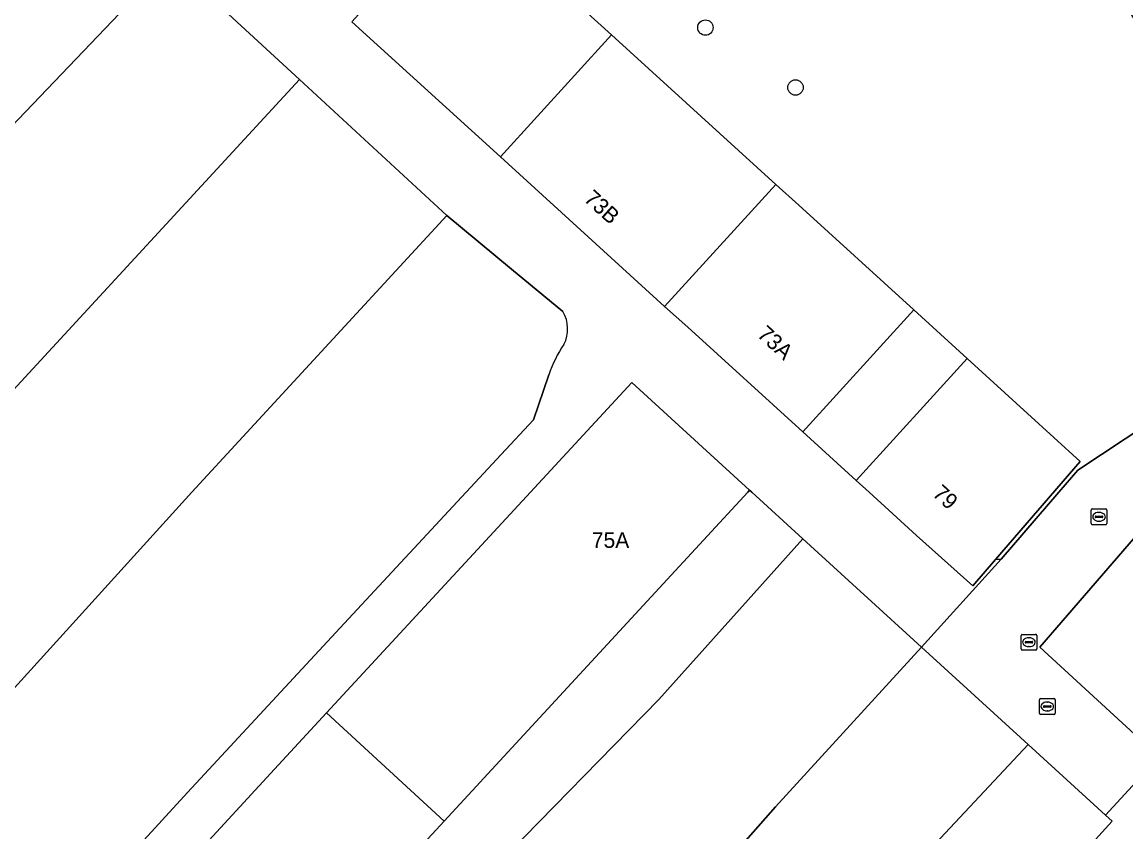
# Model space of a CAD drawing. Extents: x 161771 to 163125, y 382475 to 383179.
# Drawn here: x 162075.7 to 162145.8, y 382728.4 to 382779.9 of the extents above; entities that cross this region are included whole.
import ezdxf

# ---------------------------------------------------------------- set-up
doc = ezdxf.new("R2010")
doc.units = 0
for name, color, linetype in [('IMGEO_Boom', 7, 'Continuous'), ('IMGEO_Brandkraan', 7, 'Continuous'), ('IMGEO_Groenvoorziening', 7, 'Continuous'), ('IMGEO_Kolk', 7, 'Continuous'), ('IMGEO_Pand', 7, 'Continuous'), ('IMGEO_Pand_nummerreeks', 7, 'Continuous'), ('IMGEO_Parkeervlak_halfverhard', 7, 'Continuous'), ('IMGEO_Parkeervlak_open', 7, 'Continuous'), ('IMGEO_Rijbaan_lokaal_open', 7, 'Continuous'), ('IMGEO_Woonerf_open', 7, 'Continuous')]:
    doc.layers.add(name, color=color, linetype=linetype)

msp = doc.modelspace()

# ---------------------------------------------------------------- linework, layer by layer
at = {"layer": 'IMGEO_Boom'}
for centre in [(162119.115, 382779.529), (162124.84, 382775.72)]:
    msp.add_circle(centre, 0.489, dxfattribs=at)
at = {"layer": 'IMGEO_Brandkraan'}
for p, q in [((162139.176, 382740.038), (162139.176, 382740.89)), ((162139.251, 382740.964), (162140.103, 382740.964)), ((162139.435, 382740.458), (162139.435, 382740.47)), ((162139.873, 382740.421), (162139.475, 382740.421)), ((162139.478, 382740.507), (162139.876, 382740.507)), ((162139.664, 382740.744), (162139.689, 382740.744)), ((162139.919, 382740.47), (162139.919, 382740.458)), ((162140.177, 382740.89), (162140.177, 382740.038)), ((162140.103, 382739.964), (162139.251, 382739.964)), ((162139.687, 382740.184), (162139.662, 382740.184))]:
    msp.add_line(p, q, dxfattribs=at)
for points in [[(162139.176, 382740.038), (162139.176, 382740.89)], [(162139.251, 382740.964), (162140.103, 382740.964)], [(162140.177, 382740.89), (162140.177, 382740.038)], [(162140.103, 382739.964), (162139.251, 382739.964)]]:
    msp.add_lwpolyline(points, dxfattribs=at)
for centre, radius, start, end in [((162139.253, 382740.888), 0.0765, 91.55205, 178.44795), ((162139.253, 382740.888), 0.0765, 91.55205, 178.44795), ((162139.475, 382740.467), 0.0403, 85.87752, 175.75265), ((162139.472, 382740.457), 0.0366, 178.93798, 274.71019), ((162139.876, 382740.464), 0.043, 264.86636, 352.45326), ((162139.88, 382740.469), 0.0386, 1.73085, 96.63898), ((162140.101, 382740.888), 0.0765, 1.55205, 88.44795), ((162140.101, 382740.888), 0.0765, 1.55205, 88.44795), ((162139.253, 382740.04), 0.0765, 181.55205, 268.44795), ((162139.253, 382740.04), 0.0765, 181.55205, 268.44795), ((162140.101, 382740.04), 0.0765, 271.55205, 358.44795), ((162140.101, 382740.04), 0.0765, 271.55205, 358.44795)]:
    msp.add_arc(centre, radius, start, end, dxfattribs=at)
for centre, major_axis, ratio, start_param, end_param in [((162139.663, 382740.464), (-0.387, 0.002), 0.722429, 4.712389, 7.853982), ((162139.688, 382740.464), (-0.39, 0.002), 0.717154, 1.570796, 4.712389)]:
    msp.add_ellipse(centre, major_axis=major_axis, ratio=ratio, start_param=start_param, end_param=end_param, dxfattribs=at)
at = {"layer": 'IMGEO_Groenvoorziening'}
msp.add_lwpolyline([(162139.543, 382788.219), (162121.185, 382793.809), (162113.116, 382785.581), (162109.886, 382782.033), (162113.145, 382779.067), (162123.586, 382769.563), (162125.053, 382768.237), (162132.36, 382761.587), (162135.753, 382758.499), (162139.589, 382755.008), (162142.945, 382751.954), (162137.562, 382745.715), (162137.913, 382745.744), (162141.585, 382750), (162142.791, 382751.398), (162156.384, 382760.4), (162157.998, 382761.469), (162156.384, 382764.056), (162152.874, 382769.682), (162152.069, 382770.972), (162142.944, 382785.597)], dxfattribs=at)
at = {"layer": 'IMGEO_Kolk'}
for p, q in [((162143.634, 382748.008), (162143.634, 382748.86)), ((162143.709, 382748.934), (162144.561, 382748.934)), ((162144.635, 382748.86), (162144.635, 382748.008)), ((162143.893, 382748.428), (162143.893, 382748.44)), ((162144.331, 382748.391), (162143.933, 382748.391)), ((162143.936, 382748.477), (162144.334, 382748.477)), ((162144.145, 382748.154), (162144.12, 382748.154)), ((162144.122, 382748.714), (162144.147, 382748.714)), ((162144.377, 382748.44), (162144.377, 382748.428)), ((162144.561, 382747.934), (162143.709, 382747.934)), ((162140.344, 382735.952), (162140.344, 382736.804)), ((162140.419, 382736.878), (162141.271, 382736.878)), ((162140.603, 382736.372), (162140.603, 382736.384)), ((162141.041, 382736.335), (162140.643, 382736.335)), ((162140.646, 382736.421), (162141.044, 382736.421)), ((162140.832, 382736.658), (162140.857, 382736.658)), ((162141.087, 382736.384), (162141.087, 382736.372)), ((162141.345, 382736.804), (162141.345, 382735.952)), ((162141.271, 382735.878), (162140.419, 382735.878)), ((162140.855, 382736.098), (162140.83, 382736.098))]:
    msp.add_line(p, q, dxfattribs=at)
for points in [[(162143.634, 382748.008), (162143.634, 382748.86)], [(162143.709, 382748.934), (162144.561, 382748.934)], [(162144.635, 382748.86), (162144.635, 382748.008)], [(162144.561, 382747.934), (162143.709, 382747.934)], [(162140.344, 382735.952), (162140.344, 382736.804)], [(162140.419, 382736.878), (162141.271, 382736.878)], [(162141.345, 382736.804), (162141.345, 382735.952)], [(162141.271, 382735.878), (162140.419, 382735.878)]]:
    msp.add_lwpolyline(points, dxfattribs=at)
for centre, radius, start, end in [((162143.711, 382748.858), 0.0765, 91.55205, 178.44795), ((162143.711, 382748.858), 0.0765, 91.55205, 178.44795), ((162144.559, 382748.858), 0.0765, 1.55205, 88.44795), ((162144.559, 382748.858), 0.0765, 1.55205, 88.44795), ((162143.933, 382748.437), 0.0403, 85.87752, 175.75265), ((162143.93, 382748.427), 0.0366, 178.93798, 274.71019), ((162144.334, 382748.434), 0.043, 264.86636, 352.45326), ((162144.338, 382748.439), 0.0386, 1.73085, 96.63898), ((162143.711, 382748.01), 0.0765, 181.55205, 268.44795), ((162143.711, 382748.01), 0.0765, 181.55205, 268.44795), ((162144.559, 382748.01), 0.0765, 271.55205, 358.44795), ((162144.559, 382748.01), 0.0765, 271.55205, 358.44795), ((162140.421, 382736.802), 0.0765, 91.55205, 178.44795), ((162140.421, 382736.802), 0.0765, 91.55205, 178.44795), ((162140.643, 382736.381), 0.0403, 85.87752, 175.75265), ((162140.64, 382736.371), 0.0366, 178.93798, 274.71019), ((162141.044, 382736.378), 0.043, 264.86636, 352.45326), ((162141.048, 382736.383), 0.0386, 1.73085, 96.63898), ((162141.269, 382736.802), 0.0765, 1.55205, 88.44795), ((162141.269, 382736.802), 0.0765, 1.55205, 88.44795), ((162140.421, 382735.954), 0.0765, 181.55205, 268.44795), ((162140.421, 382735.954), 0.0765, 181.55205, 268.44795), ((162141.269, 382735.954), 0.0765, 271.55205, 358.44795), ((162141.269, 382735.954), 0.0765, 271.55205, 358.44795)]:
    msp.add_arc(centre, radius, start, end, dxfattribs=at)
for centre, major_axis, ratio, start_param, end_param in [((162144.121, 382748.434), (-0.387, 0.002), 0.722429, 4.712389, 7.853982), ((162144.146, 382748.434), (-0.39, 0.002), 0.717154, 1.570796, 4.712389), ((162140.831, 382736.378), (-0.387, 0.002), 0.722429, 4.712389, 7.853982), ((162140.856, 382736.378), (-0.39, 0.002), 0.717154, 1.570796, 4.712389)]:
    msp.add_ellipse(centre, major_axis=major_axis, ratio=ratio, start_param=start_param, end_param=end_param, dxfattribs=at)
at = {"layer": 'IMGEO_Pand'}
for points in [[(162085.084, 382783.819), (162076.682, 382791.573), (162041.234, 382754.251), (162045.836, 382750), (162048.871, 382747.277), (162051.315, 382750), (162054.305, 382753.331), (162055.186, 382752.54)], [(162113.145, 382779.067), (162109.886, 382782.033), (162106.148, 382785.436), (162104.603, 382786.842), (162103.704, 382787.66), (162096.64, 382779.898), (162106.08, 382771.305)], [(162085.084, 382783.819), (162055.186, 382752.54), (162054.305, 382753.331), (162051.315, 382750), (162048.871, 382747.277), (162058.659, 382738.492), (162064.092, 382744.546), (162069.12, 382750), (162093.305, 382776.234)], [(162113.145, 382779.067), (162106.08, 382771.305), (162116.522, 382761.801), (162123.586, 382769.563)], [(162093.305, 382776.234), (162069.12, 382750), (162064.092, 382744.546), (162058.659, 382738.492), (162068.232, 382729.901), (162086.466, 382750), (162102.686, 382767.576)], [(162132.36, 382761.587), (162125.053, 382768.237), (162123.586, 382769.563), (162116.522, 382761.801), (162117.998, 382760.486), (162125.306, 382753.836)], [(162125.306, 382753.836), (162128.7, 382750.747), (162135.753, 382758.499), (162132.36, 382761.587)], [(162135.753, 382758.499), (162128.7, 382750.747), (162129.521, 382750), (162132.538, 382747.255), (162136.117, 382744.041), (162137.562, 382745.715), (162142.945, 382751.954), (162139.589, 382755.008)], [(162121.926, 382750.121), (162114.432, 382756.966), (162107.996, 382750), (162095.037, 382735.974), (162102.503, 382729.099), (162116.17, 382743.891), (162121.814, 382750)], [(162116.144, 382736.828), (162125.315, 382747.027), (162122.059, 382750), (162121.926, 382750.121), (162121.814, 382750), (162116.17, 382743.891), (162102.503, 382729.099), (162095.786, 382721.83), (162095.503, 382722.092), (162093.393, 382722.202), (162085.93, 382714.149), (162090.199, 382710.224), (162090.512, 382710.562), (162097.79, 382718.416), (162105.478, 382726.361), (162105.708, 382726.149)], [(162123.57, 382730.005), (162132.852, 382740.143), (162125.315, 382747.027), (162116.144, 382736.828), (162105.708, 382726.149), (162105.478, 382726.361), (162097.79, 382718.416), (162090.512, 382710.562), (162090.877, 382710.223), (162099.002, 382702.692), (162099.225, 382702.933), (162108.878, 382713.348)], [(162139.628, 382733.955), (162132.852, 382740.143), (162123.57, 382730.005), (162108.878, 382713.348), (162099.225, 382702.933), (162099.827, 382702.418), (162104.528, 382698.394), (162104.458, 382698.078), (162104.869, 382697.7), (162106.669, 382699.658), (162109.246, 382697.596), (162117.027, 382709.813), (162119.138, 382712.068)], [(162085.93, 382714.149), (162093.393, 382722.202), (162095.503, 382722.092), (162095.786, 382721.83), (162102.503, 382729.099), (162095.037, 382735.974), (162091.73, 382732.386), (162079.971, 382719.627)], [(162136.147, 382719.38), (162141.6, 382725.38), (162144.962, 382729.08), (162144.54, 382729.468), (162139.628, 382733.955), (162119.138, 382712.068), (162117.027, 382709.813), (162109.246, 382697.596), (162109.51, 382697.385), (162109.188, 382696.879), (162110.977, 382695.741), (162111.257, 382696.181), (162112.64, 382695.3), (162118.626, 382691.489), (162119.304, 382691.057), (162119.401, 382691.209), (162122.035, 382695.346), (162126.981, 382703.116), (162126.137, 382703.654)]]:
    msp.add_lwpolyline(points, close=True, dxfattribs=at)
at = {"layer": 'IMGEO_Parkeervlak_halfverhard'}
for points in [[(162110.062, 382761.485), (162106.798, 382764.182), (162102.686, 382767.576), (162086.466, 382750), (162068.232, 382729.901), (162070.722, 382727.712), (162077.668, 382721.606), (162086.196, 382730.901), (162096.706, 382742.256), (162103.912, 382750)], [(162103.912, 382750), (162106.13, 382752.384), (162108.196, 382754.595), (162109.159, 382757.463)]]:
    msp.add_lwpolyline(points, dxfattribs=at)
for centre, radius, start, end in [((162108.146, 382760.382), 2.211, 333.51752, 29.93728), ((162116.763, 382754.871), 8.034, 145.71782, 161.17579)]:
    msp.add_arc(centre, radius, start, end, dxfattribs=at)
at = {"layer": 'IMGEO_Parkeervlak_open'}
msp.add_lwpolyline([(162148.89, 382750), (162140.377, 382740.156), (162147.959, 382733.187), (162144.54, 382729.468), (162144.962, 382729.08), (162141.6, 382725.38), (162136.147, 382719.38), (162126.137, 382703.654), (162126.981, 382703.116), (162131.52, 382700.111), (162142.065, 382716.037), (162148.795, 382710.213)], dxfattribs=at)
at = {"layer": 'IMGEO_Rijbaan_lokaal_open'}
for points in [[(162091.323, 382784.737), (162086.967, 382788.702), (162087.207, 382788.965), (162080.448, 382795.118), (162082.427, 382797.293), (162077.704, 382801.549), (162077.401, 382801.823), (162076.939, 382801.368), (162071.683, 382796.187), (162076.682, 382791.573), (162085.084, 382783.819), (162093.305, 382776.234), (162102.686, 382767.576), (162106.798, 382764.182), (162110.062, 382761.485)], [(162079.971, 382719.627), (162091.73, 382732.386), (162095.037, 382735.974), (162107.996, 382750), (162114.432, 382756.966), (162121.926, 382750.121), (162122.059, 382750), (162125.315, 382747.027), (162132.852, 382740.143), (162137.913, 382745.744), (162137.562, 382745.715), (162136.117, 382744.041), (162132.538, 382747.255), (162129.521, 382750), (162128.7, 382750.747), (162125.306, 382753.836), (162117.998, 382760.486), (162116.522, 382761.801), (162106.08, 382771.305), (162096.64, 382779.898)], [(162109.159, 382757.463), (162108.196, 382754.595), (162106.13, 382752.384), (162103.912, 382750), (162096.706, 382742.256), (162086.196, 382730.901), (162077.668, 382721.606)]]:
    msp.add_lwpolyline(points, dxfattribs=at)
for centre, radius, start, end in [((162108.146, 382760.382), 2.211, 333.51752, 29.93728), ((162116.763, 382754.871), 8.034, 145.71782, 161.17579)]:
    msp.add_arc(centre, radius, start, end, dxfattribs=at)
at = {"layer": 'IMGEO_Woonerf_open'}
msp.add_lwpolyline([(162172.294, 382764.037), (162175.256, 382765.817), (162172.794, 382769.994), (162168.984, 382767.729), (162165.968, 382765.936), (162156.677, 382769.185), (162156.384, 382769.652), (162155.429, 382771.174), (162152.874, 382769.682), (162156.384, 382764.056), (162157.998, 382761.469), (162156.384, 382760.4), (162142.791, 382751.398), (162141.585, 382750), (162137.913, 382745.744), (162132.852, 382740.143), (162139.628, 382733.955), (162144.54, 382729.468), (162147.959, 382733.187), (162140.377, 382740.156), (162148.89, 382750), (162151.087, 382752.541), (162156.384, 382755.638)], dxfattribs=at)

# ---------------------------------------------------------------- texts
at = {"layer": 'IMGEO_Pand_nummerreeks'}
for s, rotation, p in [('73B', 317.6928, (162111.326, 382768.559)), ('73A', 317.69853, (162122.345, 382759.939)), ('79', 317.88231, (162133.485, 382749.818))]:
    msp.add_text(s, height=1, rotation=rotation, dxfattribs=at).set_placement(p)
msp.add_text('75A', height=1, dxfattribs=at).set_placement((162111.895, 382746.457))

doc.saveas('drawing.dxf')
